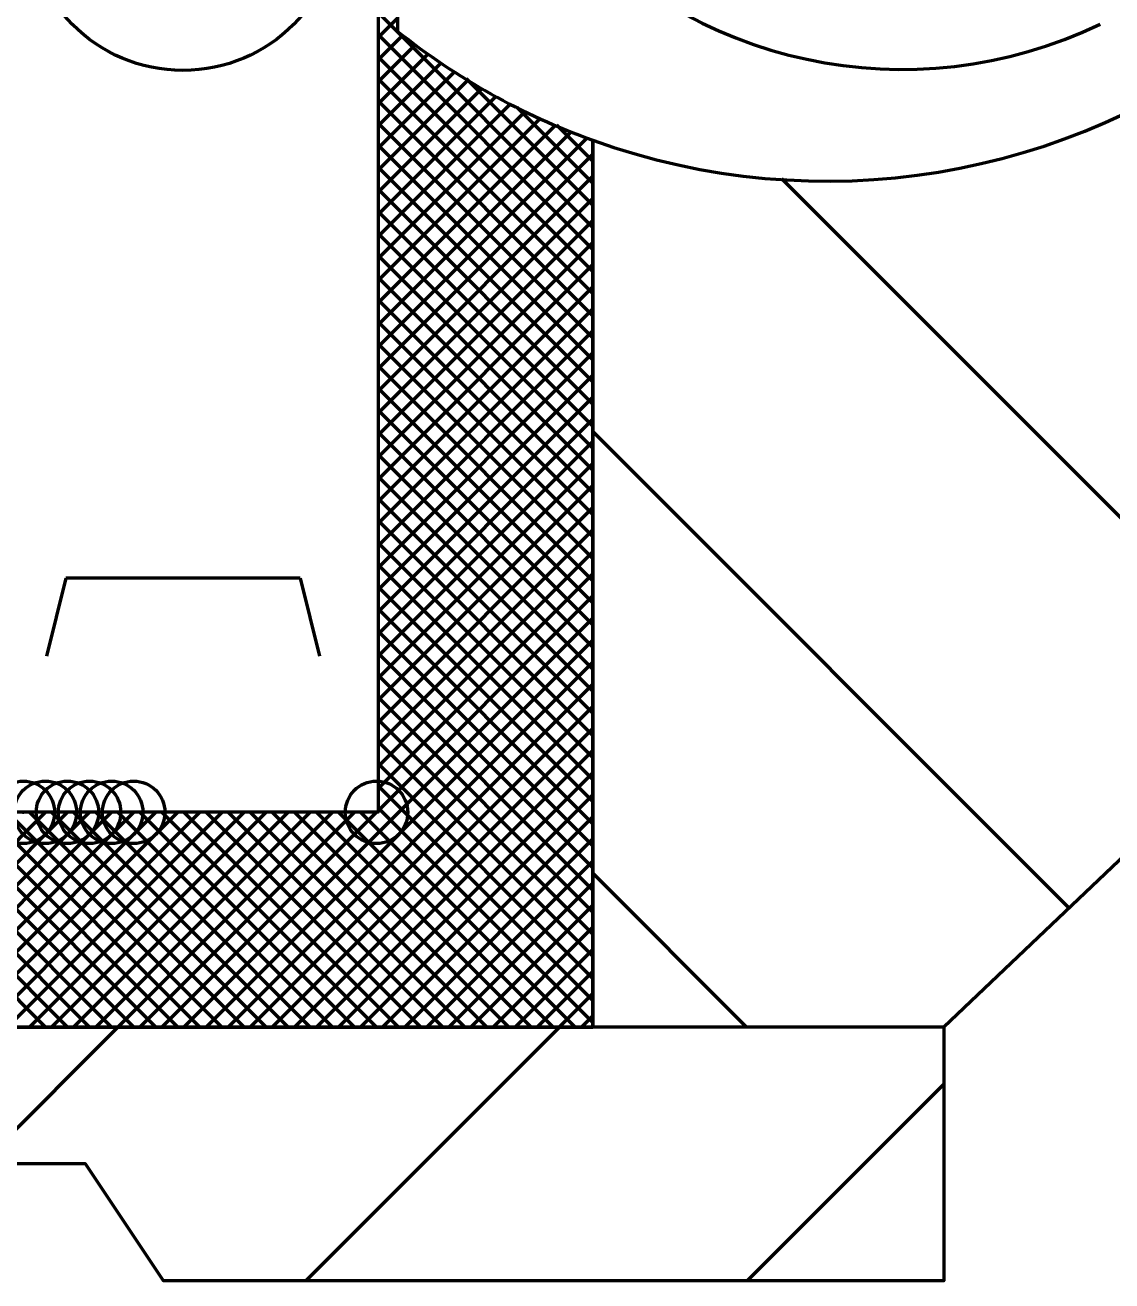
# Model space of a CAD drawing. Extents: x -1 to 679, y 0 to 440.
# Drawn here: x 132.25 to 139.21, y 154.51 to 162.55 of the extents above; entities that cross this region are included whole.
import ezdxf

# ---------------------------------------------------------------- set-up
doc = ezdxf.new("R2010")
doc.units = 0
doc.header["$LTSCALE"] = 0.8
doc.header["$PDMODE"] = 32
doc.header["$PDSIZE"] = 0.4
doc.layers.add('1', color=7, linetype='Continuous', lineweight=53)

msp = doc.modelspace()

# ---------------------------------------------------------------- linework, layer by layer
at = {"layer": '1'}
for p, q in [((134.6378, 164.0118), (134.6378, 162.5118)), ((135.8878, 161.257), (134.5128, 162.632)), ((134.5128, 162.4716), (134.6378, 162.5966)), ((135.8878, 161.1156), (134.5128, 162.4906)), ((134.5128, 162.3302), (134.6709, 162.4882)), ((134.5128, 162.1887), (134.7535, 162.4294)), ((134.5128, 162.0473), (134.8361, 162.3706)), ((135.8878, 160.9742), (134.5128, 162.3492)), ((134.5128, 161.9059), (134.9187, 162.3117)), ((134.5128, 161.7645), (135.0013, 162.253)), ((135.8878, 160.8328), (134.5128, 162.2078)), ((134.5128, 161.6231), (135.0904, 162.2007)), ((135.8878, 161.3984), (135.0794, 162.2069)), ((134.5128, 161.4816), (135.1808, 162.1496)), ((134.5128, 161.3402), (135.2713, 162.0986)), ((135.8878, 160.6913), (134.5128, 162.0663)), ((134.5128, 161.1987), (135.3616, 162.0476)), ((135.8878, 161.5399), (135.4042, 162.0235)), ((134.5128, 161.0573), (135.4551, 161.9996)), ((134.5128, 160.9159), (135.5538, 161.9568)), ((135.8878, 160.5499), (134.5128, 161.9249)), ((134.5128, 160.7745), (135.6523, 161.9141)), ((134.5128, 160.6331), (135.751, 161.8713)), ((135.8878, 161.6813), (135.6572, 161.912)), ((134.5128, 160.4917), (135.85, 161.8288)), ((135.8878, 160.4085), (134.5128, 161.7835)), ((135.8878, 156.1368), (135.8878, 161.8149)), ((134.5128, 160.3502), (135.8878, 161.7252)), ((135.8878, 160.2671), (134.5128, 161.6421)), ((134.5128, 160.2088), (135.8878, 161.5838)), ((140.39, 158.2763), (137.0987, 161.5676)), ((135.8878, 160.1257), (134.5128, 161.5007)), ((134.5128, 160.0674), (135.8878, 161.4424)), ((135.8878, 159.9843), (134.5128, 161.3593)), ((134.5128, 159.926), (135.8878, 161.301)), ((135.8878, 159.8428), (134.5128, 161.2178)), ((134.5128, 159.7846), (135.8878, 161.1596)), ((135.8878, 159.7014), (134.5128, 161.0764)), ((134.5128, 159.6432), (135.8878, 161.0182)), ((135.8878, 159.56), (134.5128, 160.935)), ((134.5128, 159.5017), (135.8878, 160.8767)), ((135.8878, 159.4186), (134.5128, 160.7936)), ((134.5128, 159.3603), (135.8878, 160.7353)), ((135.8878, 159.2772), (134.5128, 160.6522)), ((134.5128, 159.2189), (135.8878, 160.5939)), ((135.8878, 159.1358), (134.5128, 160.5108)), ((134.5128, 159.0775), (135.8878, 160.4525)), ((135.8878, 158.9943), (134.5128, 160.3693)), ((134.5128, 158.936), (135.8878, 160.311)), ((135.8878, 158.8528), (134.5128, 160.2278)), ((134.5128, 158.7946), (135.8878, 160.1696)), ((135.8878, 158.7114), (134.5128, 160.0864)), ((134.5128, 158.6532), (135.8878, 160.0282)), ((135.8878, 158.57), (134.5128, 159.945)), ((138.9396, 156.8983), (135.8878, 159.9501)), ((134.5128, 158.5118), (135.8878, 159.8868)), ((135.8878, 158.4286), (134.5128, 159.8036)), ((134.5128, 158.3703), (135.8878, 159.7453)), ((135.8878, 158.2872), (134.5128, 159.6622)), ((134.5128, 158.2289), (135.8878, 159.6039)), ((135.8878, 158.1457), (134.5128, 159.5207)), ((134.5128, 158.0875), (135.8878, 159.4625)), ((135.8878, 158.0043), (134.5128, 159.3793)), ((134.5128, 157.9461), (135.8878, 159.3211)), ((135.8878, 157.8629), (134.5128, 159.2379)), ((134.5128, 157.8047), (135.8878, 159.1797)), ((135.8878, 157.7215), (134.5128, 159.0965)), ((134.5128, 157.6633), (135.8878, 159.0383)), ((132.5128, 159.0118), (132.3878, 158.5118)), ((134.0128, 159.0118), (132.5128, 159.0118)), ((134.0128, 159.0118), (134.1378, 158.5118)), ((135.8878, 157.5801), (134.5128, 158.9551)), ((134.5128, 157.5218), (135.8878, 158.8968)), ((135.8878, 157.4387), (134.5128, 158.8137)), ((133.2692, 156.1368), (135.8878, 158.7554)), ((135.8878, 157.2972), (134.5128, 158.6722)), ((133.4106, 156.1368), (135.8878, 158.614)), ((133.552, 156.1368), (135.8878, 158.4726)), ((135.8878, 157.1558), (134.5128, 158.5308)), ((135.8878, 157.0144), (134.5128, 158.3894)), ((132.3814, 156.1368), (130.1314, 158.3868)), ((132.5228, 156.1368), (130.2728, 158.3868)), ((132.6643, 156.1368), (130.4143, 158.3868)), ((132.8057, 156.1368), (130.5557, 158.3868)), ((132.9471, 156.1368), (130.6971, 158.3868)), ((133.0885, 156.1368), (130.8385, 158.3868)), ((133.2299, 156.1368), (130.9799, 158.3868)), ((133.3713, 156.1368), (131.1213, 158.3868)), ((133.6934, 156.1368), (135.8878, 158.3312)), ((135.8878, 156.873), (134.5128, 158.248)), ((133.8348, 156.1368), (135.8878, 158.1898)), ((135.8878, 156.7316), (134.5128, 158.1066)), ((133.9762, 156.1368), (135.8878, 158.0483)), ((134.1177, 156.1368), (135.8878, 157.9069)), ((135.8878, 156.5902), (134.5128, 157.9652)), ((134.2592, 156.1368), (135.8878, 157.7654)), ((135.8878, 156.4487), (134.5128, 157.8237)), ((135.8878, 156.3072), (134.5128, 157.6822)), ((134.4006, 156.1368), (135.8878, 157.624)), ((131.3838, 156.5142), (132.3814, 157.5118)), ((131.4723, 156.4611), (132.5228, 157.5118)), ((131.5606, 156.4081), (132.6643, 157.5118)), ((131.649, 156.3551), (132.8057, 157.5118)), ((131.7374, 156.302), (132.9471, 157.5118)), ((131.8257, 156.249), (133.0886, 157.5118)), ((131.9142, 156.1959), (133.23, 157.5118)), ((132.0026, 156.1429), (133.3714, 157.5118)), ((133.5127, 156.1368), (132.1377, 157.5118)), ((132.1378, 156.1368), (133.5128, 157.5118)), ((132.2792, 156.1368), (133.6542, 157.5118)), ((133.6542, 156.1368), (132.2792, 157.5118)), ((132.4207, 156.1368), (133.7957, 157.5118)), ((133.7957, 156.1368), (132.4207, 157.5118)), ((132.5621, 156.1368), (133.9371, 157.5118)), ((133.9371, 156.1368), (132.5621, 157.5118)), ((132.7035, 156.1368), (134.0785, 157.5118)), ((134.0785, 156.1368), (132.7035, 157.5118)), ((132.8449, 156.1368), (134.2199, 157.5118)), ((134.2199, 156.1368), (132.8449, 157.5118)), ((132.9863, 156.1368), (134.3613, 157.5118)), ((134.3613, 156.1368), (132.9863, 157.5118)), ((133.1277, 156.1368), (134.5027, 157.5118)), ((134.5027, 156.1368), (133.1277, 157.5118)), ((134.6442, 156.1368), (133.2692, 157.5118)), ((134.7856, 156.1368), (133.4106, 157.5118)), ((134.927, 156.1368), (133.552, 157.5118)), ((135.0684, 156.1368), (133.6934, 157.5118)), ((135.2098, 156.1368), (133.8348, 157.5118)), ((135.3512, 156.1368), (133.9762, 157.5118)), ((135.4927, 156.1368), (134.1177, 157.5118)), ((135.6341, 156.1368), (134.2591, 157.5118)), ((135.7755, 156.1368), (134.4005, 157.5118)), ((135.8878, 156.1658), (134.5128, 157.5408)), ((134.542, 156.1368), (135.8878, 157.4826)), ((134.6834, 156.1368), (135.8878, 157.3412)), ((134.8248, 156.1368), (135.8878, 157.1997)), ((136.8727, 156.1368), (135.8878, 157.1217)), ((134.9663, 156.1368), (135.8878, 157.0583)), ((135.1077, 156.1368), (135.8878, 156.9169)), ((135.2491, 156.1368), (135.8878, 156.7755)), ((135.3905, 156.1368), (135.8878, 156.6341)), ((135.5319, 156.1368), (135.8878, 156.4927)), ((135.6733, 156.1368), (135.8878, 156.3512)), ((131.9708, 155.2618), (132.8458, 156.1368)), ((134.0493, 154.5118), (135.6743, 156.1368)), ((135.8148, 156.1368), (135.8878, 156.2098)), ((136.8777, 154.5118), (138.1378, 155.7718))]:
    msp.add_line(p, q, dxfattribs=at)
for points in [[(132.0128, 157.5118), (132.0128, 169.0118), (134.5128, 169.0118), (134.5128, 157.5118)], [(132.0128, 169.0118), (134.5128, 169.0118), (134.5128, 157.5118), (132.0128, 157.5118)]]:
    msp.add_lwpolyline(points, close=True, dxfattribs=at)
for points in [[(135.8878, 161.8149), (135.8878, 156.1368), (132.0128, 156.1368), (130.1378, 157.2618), (122.6378, 157.2618), (113.1378, 157.2618), (113.1378, 158.1368), (113.1378, 159.3868), (113.1378, 160.2618), (122.6378, 160.2618), (130.6378, 160.2618), (130.6378, 166.2618), (122.6378, 166.2618)], [(140.1378, 162.5118), (145.6378, 162.5118), (145.6378, 161.0118), (140.6378, 161.0118), (140.6378, 158.5118), (138.1378, 156.1368), (135.8878, 156.1368)], [(135.8878, 161.8149), (135.8878, 156.1368), (132.0128, 156.1368), (130.1378, 157.2618), (122.6378, 157.2618)], [(122.6378, 155.2618), (122.6378, 157.2618), (130.1378, 157.2618), (132.0128, 156.1368), (135.8878, 156.1368)], [(138.1378, 156.1368), (138.1378, 154.5118), (133.1378, 154.5118), (132.6378, 155.2618), (122.6378, 155.2618)]]:
    msp.add_lwpolyline(points, dxfattribs=at)
msp.add_circle((133.2628, 163.2618), 1, dxfattribs=at)
for centre, radius, start, end in [((137.87, 165.1836), 2.9152, 220.03026, 295.78023), ((137.3878, 165.9754), 4.4226, 231.55204, 250.17396), ((137.3878, 165.9754), 4.4226, 250.17396, 308.44796)]:
    msp.add_arc(centre, radius, start, end, dxfattribs=at)
for p in [(132.24, 157.5118), (132.3814, 157.5118), (132.5228, 157.5118), (132.6643, 157.5118), (132.8057, 157.5118), (132.9471, 157.5118), (134.5027, 157.5118)]:
    msp.add_point(p, dxfattribs=at)

doc.saveas('drawing.dxf')
